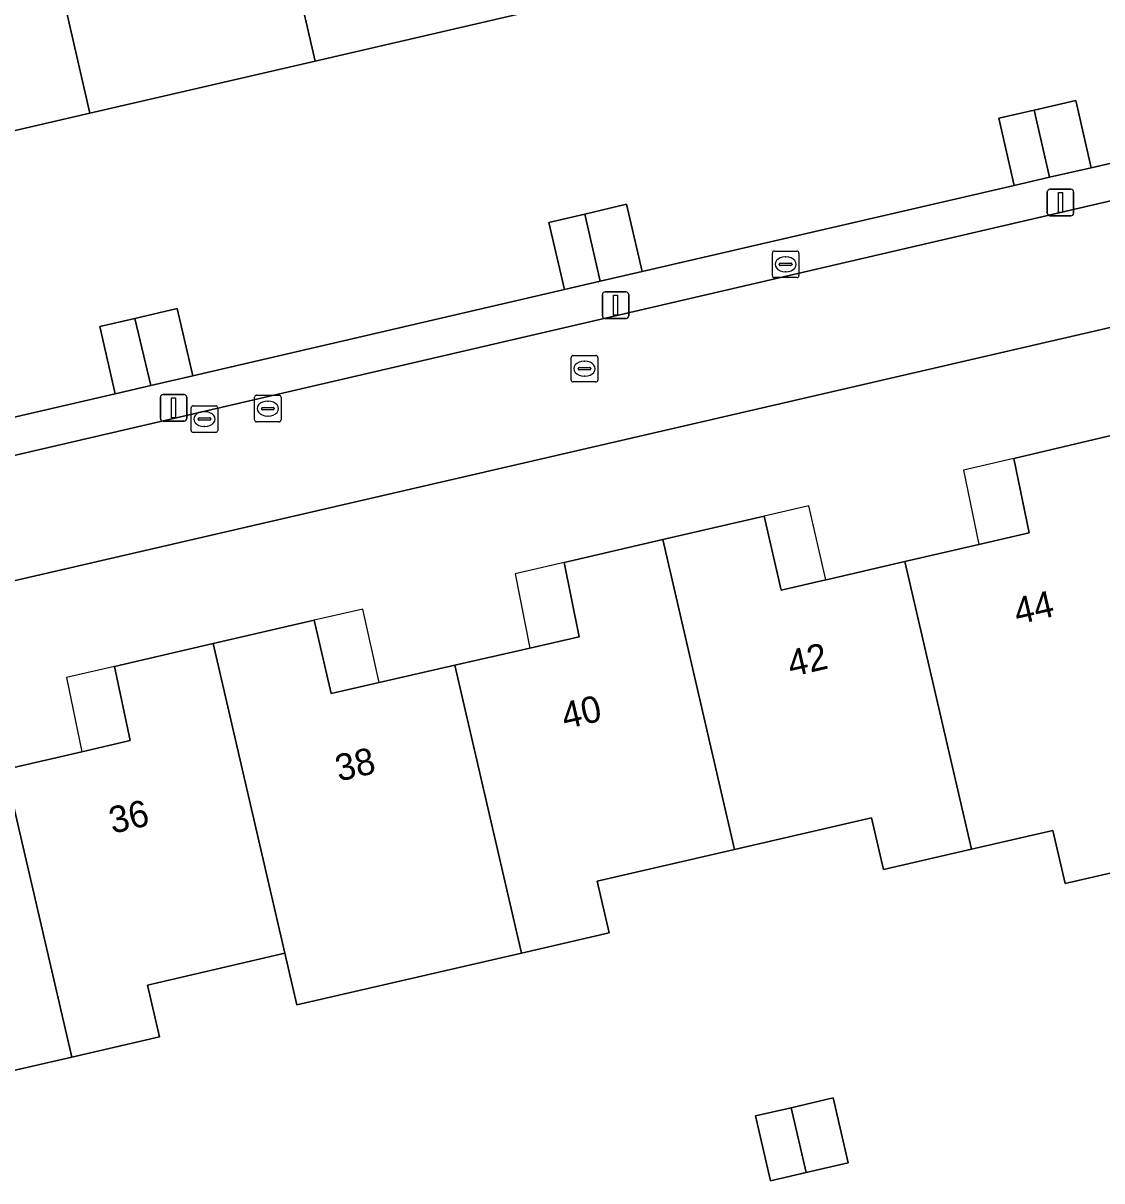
# Model space of a CAD drawing. Extents: x 156412 to 157779, y 382335 to 383768.
# Drawn here: x 156749.75 to 156790.41, y 383313.45 to 383357.07 of the extents above; entities that cross this region are included whole.
import ezdxf

# ---------------------------------------------------------------- set-up
doc = ezdxf.new("R2010")
doc.units = 0
for name, color, linetype in [('IMGEO_Brandkraan', 7, 'Continuous'), ('IMGEO_Erf', 7, 'Continuous'), ('IMGEO_Kolk', 7, 'Continuous'), ('IMGEO_Lichtmast', 7, 'Continuous'), ('IMGEO_Muur', 7, 'Continuous'), ('IMGEO_Pand', 7, 'Continuous'), ('IMGEO_Pand_nummerreeks', 7, 'Continuous'), ('IMGEO_Pand_overbouw', 7, 'Continuous'), ('IMGEO_Rijbaan_lokaal_open', 7, 'Continuous'), ('IMGEO_Rioolput', 7, 'Continuous'), ('IMGEO_Voetpad_open', 7, 'Continuous')]:
    doc.layers.add(name, color=color, linetype=linetype)

msp = doc.modelspace()

# ---------------------------------------------------------------- linework, layer by layer
at = {"layer": 'IMGEO_Brandkraan'}
for p, q in [((156777.987, 383347.56), (156777.987, 383348.412)), ((156778.062, 383348.486), (156778.914, 383348.486)), ((156778.475, 383348.266), (156778.5, 383348.266)), ((156778.988, 383348.412), (156778.988, 383347.56)), ((156778.246, 383347.98), (156778.246, 383347.992)), ((156778.684, 383347.943), (156778.286, 383347.943)), ((156778.289, 383348.029), (156778.687, 383348.029)), ((156778.73, 383347.992), (156778.73, 383347.98)), ((156778.914, 383347.486), (156778.062, 383347.486)), ((156778.498, 383347.706), (156778.473, 383347.706))]:
    msp.add_line(p, q, dxfattribs=at)
for points in [[(156777.987, 383347.56), (156777.987, 383348.412)], [(156778.062, 383348.486), (156778.914, 383348.486)], [(156778.988, 383348.412), (156778.988, 383347.56)], [(156778.914, 383347.486), (156778.062, 383347.486)]]:
    msp.add_lwpolyline(points, dxfattribs=at)
for centre, radius, start, end in [((156778.064, 383348.41), 0.0765, 91.552, 178.448), ((156778.064, 383348.41), 0.0765, 91.552, 178.448), ((156778.912, 383348.41), 0.0765, 1.552, 88.448), ((156778.912, 383348.41), 0.0765, 1.552, 88.448), ((156778.286, 383347.989), 0.0403, 85.8775, 175.7526), ((156778.283, 383347.979), 0.0366, 178.938, 274.7102), ((156778.687, 383347.986), 0.043, 264.8664, 352.4533), ((156778.691, 383347.991), 0.0386, 1.7309, 96.639), ((156778.064, 383347.562), 0.0765, 181.552, 268.448), ((156778.064, 383347.562), 0.0765, 181.552, 268.448), ((156778.912, 383347.562), 0.0765, 271.552, 358.448), ((156778.912, 383347.562), 0.0765, 271.552, 358.448)]:
    msp.add_arc(centre, radius, start, end, dxfattribs=at)
for centre, major_axis, ratio, start_param, end_param in [((156778.474, 383347.986), (-0.387, 0.002), 0.722429, 4.712389, 7.853982), ((156778.499, 383347.986), (-0.39, 0.002), 0.717154, 1.570796, 4.712389)]:
    msp.add_ellipse(centre, major_axis=major_axis, ratio=ratio, start_param=start_param, end_param=end_param, dxfattribs=at)
at = {"layer": 'IMGEO_Erf'}
for points in [[(156739.194, 383339.871), (156753.22, 383343.112), (156752.638, 383345.646), (156753.962, 383345.95), (156755.557, 383346.316), (156756.139, 383343.782), (156770.154, 383347.032), (156769.563, 383349.564), (156770.913, 383349.879), (156772.493, 383350.247), (156773.083, 383347.715), (156787.098, 383350.957), (156786.518, 383353.492), (156787.853, 383353.797), (156789.43, 383354.158), (156790.01, 383351.623), (156807.885, 383355.76), (156809.595, 383356.156), (156809.003, 383358.71)], [(156769.228, 383357.605), (156760.755, 383355.643), (156752.263, 383353.677), (156743.798, 383351.718)], [(156806.861, 383349.337), (156739.059, 383333.678)], [(156749.067, 383328.953), (156751.963, 383329.62), (156753.778, 383330.038), (156753.193, 383332.838), (156756.915, 383333.697), (156760.722, 383334.575), (156761.353, 383331.813), (156763.167, 383332.227), (156766.021, 383332.879), (156768.849, 383333.526), (156770.703, 383333.949), (156770.14, 383336.754), (156773.862, 383337.613), (156777.676, 383338.492), (156778.321, 383335.706), (156780.007, 383336.097), (156780.134, 383336.126), (156782.981, 383336.785), (156785.772, 383337.431), (156787.664, 383337.869), (156787.087, 383340.671), (156790.805, 383341.545)], [(156794.424, 383325.901), (156789.021, 383324.654), (156788.56, 383326.653), (156785.489, 383325.946), (156782.177, 383325.184), (156781.727, 383327.132), (156776.564, 383325.94), (156771.385, 383324.745), (156771.835, 383322.797), (156768.532, 383322.034), (156760.061, 383320.079), (156759.611, 383322.026), (156754.431, 383320.83), (156754.885, 383318.881), (156751.576, 383318.117), (156748.282, 383317.357)]]:
    msp.add_lwpolyline(points, dxfattribs=at)
msp.add_lwpolyline([(156780.847, 383314.13), (156779.267, 383313.765), (156777.916, 383313.452), (156777.351, 383315.896), (156778.702, 383316.208), (156780.282, 383316.574)], close=True, dxfattribs=at)
at = {"layer": 'IMGEO_Kolk'}
for p, q in [((156756.079, 383341.728), (156756.079, 383342.58)), ((156756.154, 383342.654), (156757.006, 383342.654)), ((156757.08, 383342.58), (156757.08, 383341.728)), ((156756.338, 383342.148), (156756.338, 383342.16)), ((156756.381, 383342.197), (156756.779, 383342.197)), ((156756.567, 383342.434), (156756.592, 383342.434)), ((156756.822, 383342.16), (156756.822, 383342.148)), ((156756.776, 383342.111), (156756.378, 383342.111)), ((156756.59, 383341.874), (156756.565, 383341.874)), ((156757.006, 383341.654), (156756.154, 383341.654))]:
    msp.add_line(p, q, dxfattribs=at)
for points in [[(156756.079, 383341.728), (156756.079, 383342.58)], [(156756.154, 383342.654), (156757.006, 383342.654)], [(156757.08, 383342.58), (156757.08, 383341.728)], [(156757.006, 383341.654), (156756.154, 383341.654)]]:
    msp.add_lwpolyline(points, dxfattribs=at)
for centre, radius, start, end in [((156756.156, 383342.578), 0.0765, 91.552, 178.448), ((156756.156, 383342.578), 0.0765, 91.552, 178.448), ((156757.004, 383342.578), 0.0765, 1.552, 88.448), ((156757.004, 383342.578), 0.0765, 1.552, 88.448), ((156756.378, 383342.157), 0.0403, 85.8775, 175.7526), ((156756.375, 383342.147), 0.0366, 178.938, 274.7102), ((156756.779, 383342.154), 0.043, 264.8664, 352.4533), ((156756.783, 383342.159), 0.0386, 1.7309, 96.639), ((156756.156, 383341.73), 0.0765, 181.552, 268.448), ((156756.156, 383341.73), 0.0765, 181.552, 268.448), ((156757.004, 383341.73), 0.0765, 271.552, 358.448), ((156757.004, 383341.73), 0.0765, 271.552, 358.448)]:
    msp.add_arc(centre, radius, start, end, dxfattribs=at)
for centre, major_axis, ratio, start_param, end_param in [((156756.566, 383342.154), (-0.387, 0.002), 0.722429, 4.712389, 7.853982), ((156756.591, 383342.154), (-0.39, 0.002), 0.717154, 1.570796, 4.712389)]:
    msp.add_ellipse(centre, major_axis=major_axis, ratio=ratio, start_param=start_param, end_param=end_param, dxfattribs=at)
at = {"layer": 'IMGEO_Lichtmast'}
for p, q in [((156788.351, 383349.914), (156788.351, 383350.714)), ((156788.351, 383350.714), (156788.351, 383349.914)), ((156788.451, 383350.814), (156789.241, 383350.814)), ((156789.241, 383350.814), (156788.451, 383350.814)), ((156789.341, 383350.714), (156789.341, 383349.914)), ((156789.341, 383349.914), (156789.341, 383350.714)), ((156789.241, 383349.814), (156788.451, 383349.814)), ((156788.451, 383349.814), (156789.241, 383349.814)), ((156771.682, 383346.945), (156772.472, 383346.945)), ((156772.472, 383346.945), (156771.682, 383346.945)), ((156771.582, 383346.045), (156771.582, 383346.845)), ((156771.582, 383346.845), (156771.582, 383346.045)), ((156772.572, 383346.845), (156772.572, 383346.045)), ((156772.572, 383346.045), (156772.572, 383346.845)), ((156772.472, 383345.945), (156771.682, 383345.945)), ((156771.682, 383345.945), (156772.472, 383345.945)), ((156755.021, 383343.077), (156755.811, 383343.077)), ((156755.811, 383343.077), (156755.021, 383343.077)), ((156754.921, 383342.177), (156754.921, 383342.977)), ((156754.921, 383342.977), (156754.921, 383342.177)), ((156755.911, 383342.977), (156755.911, 383342.177)), ((156755.911, 383342.177), (156755.911, 383342.977)), ((156755.811, 383342.077), (156755.021, 383342.077)), ((156755.021, 383342.077), (156755.811, 383342.077))]:
    msp.add_line(p, q, dxfattribs=at)
for points in [[(156788.771, 383350.689), (156788.921, 383350.689), (156788.921, 383349.939), (156788.771, 383349.939), (156788.771, 383350.689)], [(156772.002, 383346.82), (156772.152, 383346.82), (156772.152, 383346.07), (156772.002, 383346.07), (156772.002, 383346.82)], [(156755.341, 383342.952), (156755.491, 383342.952), (156755.491, 383342.202), (156755.341, 383342.202), (156755.341, 383342.952)]]:
    msp.add_lwpolyline(points, dxfattribs=at)
for centre, start, end in [((156788.451, 383350.714), 90, 180), ((156788.451, 383350.714), 90, 180), ((156789.241, 383350.714), 0, 90), ((156789.241, 383350.714), 360, 90), ((156788.451, 383349.914), 180, 270), ((156788.451, 383349.914), 180, 270), ((156789.241, 383349.914), 270, 0), ((156789.241, 383349.914), 270, 0), ((156771.682, 383346.845), 90, 180), ((156771.682, 383346.845), 90, 180), ((156772.472, 383346.845), 0, 90), ((156772.472, 383346.845), 360, 90), ((156771.682, 383346.045), 180, 270), ((156771.682, 383346.045), 180, 270), ((156772.472, 383346.045), 270, 0), ((156772.472, 383346.045), 270, 0), ((156755.021, 383342.977), 90, 180), ((156755.021, 383342.977), 90, 180), ((156755.811, 383342.977), 0, 90), ((156755.811, 383342.977), 360, 90), ((156755.021, 383342.177), 180, 270), ((156755.021, 383342.177), 180, 270), ((156755.811, 383342.177), 270, 0), ((156755.811, 383342.177), 270, 0)]:
    msp.add_arc(centre, 0.1, start, end, dxfattribs=at)
at = {"layer": 'IMGEO_Muur'}
for points in [[(156773.083, 383347.715), (156787.098, 383350.957)], [(156756.139, 383343.782), (156770.154, 383347.032)], [(156739.194, 383339.871), (156753.22, 383343.112)]]:
    msp.add_lwpolyline(points, dxfattribs=at)
at = {"layer": 'IMGEO_Pand'}
for points in [[(156760.755, 383355.643), (156769.228, 383357.605), (156766.07, 383371.245), (156762.327, 383370.372), (156762.981, 383367.567), (156761.117, 383367.137), (156758.248, 383366.476)], [(156758.248, 383366.476), (156755.278, 383365.791), (156753.566, 383365.397), (156752.916, 383368.199), (156749.126, 383367.32), (156752.263, 383353.677), (156760.755, 383355.643)], [(156741.298, 383362.574), (156743.798, 383351.718), (156752.263, 383353.677), (156749.126, 383367.32), (156745.374, 383366.449), (156746, 383363.669), (156744.169, 383363.243)], [(156787.853, 383353.797), (156788.44, 383351.264), (156790.01, 383351.623), (156789.43, 383354.158)], [(156787.853, 383353.797), (156786.518, 383353.492), (156787.098, 383350.957), (156788.44, 383351.264)], [(156770.913, 383349.879), (156771.502, 383347.346), (156773.083, 383347.715), (156772.493, 383350.247)], [(156770.913, 383349.879), (156769.563, 383349.564), (156770.154, 383347.032), (156771.502, 383347.346)], [(156753.962, 383345.95), (156754.557, 383343.419), (156756.139, 383343.782), (156755.557, 383346.316)], [(156753.962, 383345.95), (156752.638, 383345.646), (156753.22, 383343.112), (156754.557, 383343.419)], [(156790.805, 383341.545), (156787.087, 383340.671), (156787.664, 383337.869), (156785.772, 383337.431), (156782.981, 383336.785), (156785.489, 383325.946), (156788.56, 383326.653), (156789.021, 383324.654), (156794.424, 383325.901), (156793.511, 383329.848)], [(156782.981, 383336.785), (156780.134, 383336.126), (156780.007, 383336.097), (156778.321, 383335.706), (156777.676, 383338.492), (156773.862, 383337.613), (156776.564, 383325.94), (156781.727, 383327.132), (156782.177, 383325.184), (156785.489, 383325.946)], [(156773.862, 383337.613), (156770.14, 383336.754), (156770.703, 383333.949), (156768.849, 383333.526), (156766.021, 383332.879), (156768.532, 383322.034), (156771.835, 383322.797), (156771.385, 383324.745), (156776.564, 383325.94)], [(156768.532, 383322.034), (156766.021, 383332.879), (156763.167, 383332.227), (156761.353, 383331.813), (156760.722, 383334.575), (156756.915, 383333.697), (156759.611, 383322.026), (156760.061, 383320.079)], [(156756.915, 383333.697), (156753.193, 383332.838), (156753.778, 383330.038), (156751.963, 383329.62), (156749.067, 383328.953), (156751.576, 383318.117), (156754.885, 383318.881), (156754.431, 383320.83), (156759.611, 383322.026)], [(156749.067, 383328.953), (156746.246, 383328.303), (156746.129, 383328.276), (156744.433, 383327.885), (156743.793, 383330.662), (156739.864, 383329.761), (156739.783, 383329.742), (156742.446, 383318.061), (156747.83, 383319.308), (156748.282, 383317.357), (156751.576, 383318.117)], [(156778.702, 383316.208), (156779.267, 383313.765), (156780.847, 383314.13), (156780.282, 383316.574)], [(156778.702, 383316.208), (156777.351, 383315.896), (156777.916, 383313.452), (156779.267, 383313.765)]]:
    msp.add_lwpolyline(points, close=True, dxfattribs=at)
at = {"layer": 'IMGEO_Pand_overbouw'}
for points in [[(156787.087, 383340.671), (156785.196, 383340.227), (156785.772, 383337.431), (156787.664, 383337.869)], [(156777.676, 383338.492), (156778.321, 383335.706), (156780.007, 383336.097), (156779.362, 383338.881)], [(156770.14, 383336.754), (156768.287, 383336.326), (156768.849, 383333.526), (156770.703, 383333.949)], [(156760.722, 383334.575), (156761.353, 383331.813), (156763.167, 383332.227), (156762.555, 383334.998)], [(156751.378, 383332.419), (156751.963, 383329.62), (156753.778, 383330.038), (156753.193, 383332.838)]]:
    msp.add_lwpolyline(points, close=True, dxfattribs=at)
at = {"layer": 'IMGEO_Rijbaan_lokaal_open'}
msp.add_lwpolyline([(156806.861, 383349.337), (156807.066, 383349.384), (156809.887, 383350.036), (156810.971, 383350.286), (156810.032, 383354.246), (156809.9, 383354.827), (156737.763, 383338.081), (156699.965, 383329.371), (156700.092, 383328.821), (156700.997, 383324.894), (156734.904, 383332.718), (156735.107, 383332.765), (156736.1, 383333.012), (156736.477, 383333.123), (156738.827, 383333.624), (156739.059, 383333.678)], close=True, dxfattribs=at)
at = {"layer": 'IMGEO_Rioolput'}
for p, q in [((156770.408, 383343.627), (156770.408, 383344.479)), ((156770.483, 383344.553), (156771.335, 383344.553)), ((156770.896, 383344.333), (156770.921, 383344.333)), ((156771.409, 383344.479), (156771.409, 383343.627)), ((156770.667, 383344.047), (156770.667, 383344.059)), ((156771.105, 383344.01), (156770.707, 383344.01)), ((156770.71, 383344.096), (156771.108, 383344.096)), ((156771.151, 383344.059), (156771.151, 383344.047)), ((156771.335, 383343.553), (156770.483, 383343.553)), ((156770.919, 383343.773), (156770.894, 383343.773)), ((156758.545, 383343.05), (156759.397, 383343.05)), ((156758.47, 383342.124), (156758.47, 383342.976)), ((156758.772, 383342.593), (156759.17, 383342.593)), ((156758.958, 383342.83), (156758.983, 383342.83)), ((156759.471, 383342.976), (156759.471, 383342.124)), ((156758.729, 383342.544), (156758.729, 383342.556)), ((156759.167, 383342.507), (156758.769, 383342.507)), ((156758.981, 383342.27), (156758.956, 383342.27)), ((156759.213, 383342.556), (156759.213, 383342.544)), ((156759.397, 383342.05), (156758.545, 383342.05))]:
    msp.add_line(p, q, dxfattribs=at)
for points in [[(156770.408, 383343.627), (156770.408, 383344.479)], [(156770.483, 383344.553), (156771.335, 383344.553)], [(156771.409, 383344.479), (156771.409, 383343.627)], [(156771.335, 383343.553), (156770.483, 383343.553)], [(156758.545, 383343.05), (156759.397, 383343.05)], [(156758.47, 383342.124), (156758.47, 383342.976)], [(156759.471, 383342.976), (156759.471, 383342.124)], [(156759.397, 383342.05), (156758.545, 383342.05)]]:
    msp.add_lwpolyline(points, dxfattribs=at)
for centre, radius, start, end in [((156770.485, 383344.477), 0.0765, 91.552, 178.448), ((156770.485, 383344.477), 0.0765, 91.552, 178.448), ((156771.333, 383344.477), 0.0765, 1.552, 88.448), ((156771.333, 383344.477), 0.0765, 1.552, 88.448), ((156770.707, 383344.056), 0.0403, 85.8775, 175.7526), ((156770.704, 383344.046), 0.0366, 178.938, 274.7102), ((156771.108, 383344.053), 0.043, 264.8664, 352.4533), ((156771.112, 383344.058), 0.0386, 1.7309, 96.639), ((156770.485, 383343.629), 0.0765, 181.552, 268.448), ((156770.485, 383343.629), 0.0765, 181.552, 268.448), ((156771.333, 383343.629), 0.0765, 271.552, 358.448), ((156771.333, 383343.629), 0.0765, 271.552, 358.448), ((156758.547, 383342.974), 0.0765, 91.552, 178.448), ((156758.547, 383342.974), 0.0765, 91.552, 178.448), ((156759.395, 383342.974), 0.0765, 1.552, 88.448), ((156759.395, 383342.974), 0.0765, 1.552, 88.448), ((156758.769, 383342.553), 0.0403, 85.8775, 175.7526), ((156759.174, 383342.555), 0.0386, 1.7309, 96.639), ((156758.766, 383342.543), 0.0366, 178.938, 274.7102), ((156759.17, 383342.55), 0.043, 264.8664, 352.4533), ((156758.547, 383342.126), 0.0765, 181.552, 268.448), ((156758.547, 383342.126), 0.0765, 181.552, 268.448), ((156759.395, 383342.126), 0.0765, 271.552, 358.448), ((156759.395, 383342.126), 0.0765, 271.552, 358.448)]:
    msp.add_arc(centre, radius, start, end, dxfattribs=at)
for centre, major_axis, ratio, start_param, end_param in [((156770.895, 383344.053), (-0.387, 0.002), 0.722429, 4.712389, 7.853982), ((156770.92, 383344.053), (-0.39, 0.002), 0.717154, 1.570796, 4.712389), ((156758.957, 383342.55), (-0.387, 0.002), 0.722429, 4.712389, 7.853982), ((156758.982, 383342.55), (-0.39, 0.002), 0.717154, 1.570796, 4.712389)]:
    msp.add_ellipse(centre, major_axis=major_axis, ratio=ratio, start_param=start_param, end_param=end_param, dxfattribs=at)
at = {"layer": 'IMGEO_Voetpad_open'}
msp.add_lwpolyline([(156737.763, 383338.081), (156809.9, 383354.827), (156809.595, 383356.156), (156807.885, 383355.76), (156790.01, 383351.623), (156788.44, 383351.264), (156787.098, 383350.957), (156773.083, 383347.715), (156771.502, 383347.346), (156770.154, 383347.032), (156756.139, 383343.782), (156754.557, 383343.419), (156753.22, 383343.112), (156739.194, 383339.871)], dxfattribs=at)

# ---------------------------------------------------------------- texts
at = {"layer": 'IMGEO_Pand_nummerreeks'}
for s, rotation, p in [('44', 13.0061, (156787.224, 383334.404)), ('42', 13.0061, (156778.693, 383332.434)), ('40', 13.0061, (156770.171, 383330.465)), ('38', 13.0053, (156761.643, 383328.495)), ('36', 13.0061, (156753.113, 383326.526))]:
    msp.add_text(s, height=1, rotation=rotation, dxfattribs=at).set_placement(p)

doc.saveas('drawing.dxf')
